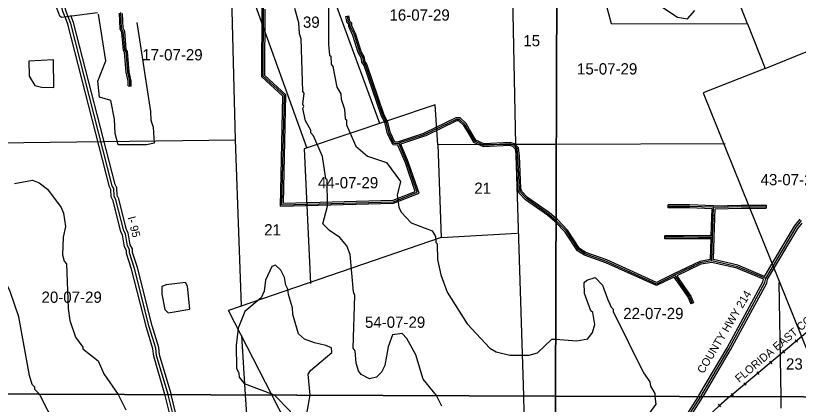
# Model space of a CAD drawing. Extents: x 418523 to 616617, y 1878279 to 2196743.
# Drawn here: x 526595 to 542235, y 2014588 to 2022361 of the extents above; entities that cross this region are included whole.
import ezdxf

# ---------------------------------------------------------------- set-up
doc = ezdxf.new("R2010")
doc.units = 0
for name, color, linetype in [('Level 1', 7, 'Continuous'), ('Level 13', 7, 'Continuous'), ('Level 14', 7, 'Continuous'), ('Level 19', 7, 'Continuous'), ('Level 2', 7, 'Continuous'), ('Level 22', 7, 'Continuous'), ('Level 23', 7, 'Continuous'), ('Level 28', 7, 'Continuous'), ('Level 31', 7, 'Continuous'), ('Level 32', 7, 'Continuous'), ('Level 34', 7, 'Continuous'), ('Level 37', 7, 'Continuous'), ('Level 5', 7, 'Continuous'), ('Level 51', 7, 'Continuous'), ('Level 63', 7, 'Continuous'), ('Level 7', 7, 'Continuous')]:
    doc.layers.add(name, color=color, linetype=linetype)

msp = doc.modelspace()

# ---------------------------------------------------------------- linework, layer by layer
at = {"layer": 'Level 1'}
for p, q in [((537418.39, 2026258.319), (538497.183, 2022204.918)), ((536474.114, 2024997.744), (536585.066, 2019783.176)), ((533873.398, 2020203.776), (532197.178, 2024780.585)), ((530679.454, 2024534.689), (532414.48, 2019714.296)), ((541221.249, 2022196.478), (540390.572, 2024333.179)), ((530880.669, 2023885.492), (530978.96, 2019877.456)), ((538497.183, 2022204.918), (541221.249, 2022196.478)), ((541221.249, 2022196.478), (541571.53, 2021301.348)), ((541571.53, 2021301.348), (542838.32, 2021820.853)), ((541571.53, 2021301.348), (540336.696, 2020817.916)), ((540336.696, 2020817.916), (542781.678, 2014739.512)), ((534979.85, 2020575.001), (532356.771, 2019694.934)), ((535028.335, 2019776.461), (534979.85, 2020575.001)), ((525596.249, 2019812.628), (530978.96, 2019877.456)), ((530978.96, 2019877.456), (531098.299, 2016555.591)), ((532356.771, 2019694.934), (532484.915, 2017005.276)), ((536585.066, 2019783.176), (535028.335, 2019776.461)), ((535028.335, 2019776.461), (535098.167, 2017925.406)), ((537397.362, 2019785.79), (536585.066, 2019783.176)), ((536585.066, 2019783.176), (536740.944, 2014756.546)), ((540770.994, 2019796.646), (537397.362, 2019785.79)), ((535098.167, 2017925.406), (536617.236, 2018012.329)), ((535098.167, 2017925.406), (530847.784, 2016464.728)), ((541845.874, 2017025.143), (541884.339, 2014741.941)), ((531716.519, 2014775.597), (530847.784, 2016464.728)), ((531104.953, 2015964.701), (531182.035, 2014777.624)), ((531182.035, 2014777.624), (531206.866, 2014395.2)), ((533016.64, 2012247.699), (531716.519, 2014775.597)), ((536740.944, 2014756.546), (536750.809, 2014438.44)), ((541884.338, 2014741.941), (541888.251, 2014509.647))]:
    msp.add_line(p, q, dxfattribs=at)
at = {"layer": 'Level 13'}
for points in [[(527643.883, 2022340.014), (527596.155, 2022464.918), (527185.708, 2024150.504), (527136.055, 2024267.416), (527128.14, 2024359.087), (527103.165, 2024375.905), (527062.075, 2024584.431), (527029.01, 2024643.098), (527013.033, 2024784.621), (526988.089, 2024809.801), (526971.856, 2024968.418), (526913.995, 2025093.724), (526610.495, 2026361.813), (526544.26, 2026536.973), (526150.316, 2028114.141), (526075.998, 2028331.153), (526035.414, 2028589.864), (526002.035, 2028648.171), (526002.275, 2028715.084), (525977.621, 2028731.901), (525887.583, 2029248.993)], [(529641.362, 2014783.466), (529412.109, 2015563.846), (529396.148, 2015714.094), (529264.505, 2016139.675), (528968.735, 2017307.703), (528869.66, 2017616.8), (528870.208, 2017683.349), (528828.635, 2017758.408), (528787.959, 2018000.386), (528754.885, 2018059.053), (528598.575, 2018676.374), (528565.56, 2018751.768), (528557.843, 2018901.625), (528524.771, 2018960.291), (527695.066, 2022206.004), (527643.883, 2022340.014)], [(530891.06, 2009931.776), (530562.618, 2011216.634), (530529.536, 2011275.297), (530307.861, 2012168.126), (530275.41, 2012410.076), (530233.713, 2012451.676), (529773.634, 2014245.765), (529642.357, 2014780.078), (529641.362, 2014783.466)]]:
    msp.add_lwpolyline(points, dxfattribs=at)
at = {"layer": 'Level 14'}
for points in [[(527587.835, 2022318.596), (527538.754, 2022447.041), (527128.568, 2024131.554), (527077.097, 2024252.746), (527070.829, 2024325.343), (527049.089, 2024339.983), (527005.07, 2024563.371), (526970.755, 2024624.256), (526955.747, 2024757.192), (526930.555, 2024782.624), (526913.185, 2024952.351), (526857.026, 2025073.972), (526553.027, 2026344.149), (526486.896, 2026519.031), (526092.723, 2028097.121), (526017.535, 2028316.674), (525977.85, 2028569.647), (525941.977, 2028632.311), (525942.16, 2028683.458), (525922.86, 2028696.623), (525820.064, 2029286.986)], [(529703.369, 2014783.23), (529700.305, 2014795.7), (529471.203, 2015575.565), (529455.196, 2015726.242), (529322.288, 2016155.915), (529026.443, 2017324.241), (528929.739, 2017625.939), (528930.338, 2017698.624), (528886.103, 2017778.49), (528845.389, 2018020.698), (528811.085, 2018081.543), (528655.525, 2018695.903), (528624.92, 2018765.797), (528617.039, 2018918.8), (528580.937, 2018982.841), (527752.346, 2022224.198), (527699.936, 2022361.421)], [(529578.755, 2014783.703), (529353.015, 2015552.126), (529337.099, 2015701.946), (529206.723, 2016123.435), (528911.028, 2017291.166), (528809.581, 2017607.661), (528810.079, 2017668.073), (528771.167, 2017738.327), (528730.53, 2017980.076), (528698.685, 2018036.562), (528541.625, 2018656.845), (528506.202, 2018737.739), (528498.647, 2018884.45), (528468.605, 2018937.741), (527637.785, 2022187.811), (527587.83, 2022318.606)], [(530832.796, 2009917.431), (530506.453, 2011194.079), (530473.267, 2011252.926), (530248.831, 2012156.876), (530218.644, 2012381.955), (530179.681, 2012420.827), (529715.438, 2014231.155), (529584.41, 2014764.456), (529578.755, 2014783.703)], [(530949.325, 2009946.117), (530618.783, 2011239.188), (530585.805, 2011297.668), (530366.89, 2012179.378), (530332.177, 2012438.196), (530287.744, 2012482.526), (529831.83, 2014260.375), (529703.369, 2014783.23)]]:
    msp.add_lwpolyline(points, dxfattribs=at)
at = {"layer": 'Level 22'}
msp.add_line((540283.959, 2014744.806), (540284.817, 2014746.266), dxfattribs=at)
for points in [[(541582.929, 2017105.978), (542194.306, 2018129.596), (542301.526, 2018263.818)], [(540284.818, 2014746.266), (540845.434, 2015699.102), (541565.87, 2017022.752), (541582.929, 2017105.978)], [(539305.633, 2013586.381), (539689.819, 2013893.905), (539907.438, 2014151.776), (540283.959, 2014744.806)]]:
    msp.add_lwpolyline(points, dxfattribs=at)
at = {"layer": 'Level 23'}
for p, q in [((540237.585, 2014746.394), (540249.827, 2014765.675)), ((540318.092, 2014723.937), (540331.156, 2014746.141))]:
    msp.add_line(p, q, dxfattribs=at)
for points in [[(541561.135, 2017147.497), (542161.358, 2018152.441), (542270.273, 2018288.784)], [(541620.752, 2017091.295), (542227.255, 2018106.753), (542312.912, 2018213.979)], [(540249.827, 2014765.675), (540810.62, 2015718.811), (541527.882, 2017036.632), (541539.161, 2017091.653)], [(540331.157, 2014746.141), (540880.249, 2015679.392), (541603.858, 2017008.872), (541620.753, 2017091.295)], [(539281.526, 2013618.32), (539661.77, 2013922.69), (539875.121, 2014175.504), (540237.584, 2014746.394)], [(539357.297, 2013576.496), (539717.868, 2013865.119), (539939.755, 2014128.049), (540318.092, 2014723.937)]]:
    msp.add_lwpolyline(points, dxfattribs=at)
at = {"layer": 'Level 31'}
for p, q in [((534762.258, 2019985.665), (534789.226, 2019995.03)), ((536472.629, 2019797.1), (535947.09, 2019765.731)), ((536660.785, 2018896.051), (536629.975, 2019554.747)), ((534618.344, 2018828.599), (534602.65, 2018874.473)), ((540523.157, 2017925.375), (540542.493, 2018528.631)), ((540508.374, 2017458.841), (540523.157, 2017925.375))]:
    msp.add_line(p, q, dxfattribs=at)
for points in [[(531916.405, 2018580.573), (531966.283, 2020764.575), (531542.629, 2021149.684), (531547.608, 2022518.503)], [(528874.296, 2020954.503), (528874.632, 2021051.237), (528833.44, 2021234.668), (528801.56, 2021635.175), (528776.67, 2021676.72), (528744.962, 2022035.404), (528711.605, 2022102.436), (528696.259, 2022427.606)], [(534255.211, 2019797.156), (534155.096, 2019805.854), (534055.621, 2020006.201), (534006.562, 2020214.745), (533923.775, 2020381.945), (533585.795, 2021375.154), (533544.506, 2021442.207), (533536.2, 2021517.15), (533470.045, 2021634.108), (533363.132, 2021976.312), (533280.378, 2022151.514), (533280.546, 2022201.699), (533247.386, 2022235.268), (533222.744, 2022352.087)], [(534789.226, 2019995.03), (535407.23, 2020293.006), (535457.3, 2020292.84)], [(535640.376, 2020071.492), (535573.562, 2020183.721), (535457.3, 2020292.84)], [(535947.09, 2019765.731), (535772.431, 2019849.585), (535640.376, 2020071.492)], [(534255.211, 2019797.156), (534271.774, 2019822.193), (534762.258, 2019985.665)], [(534602.65, 2018874.473), (534412.127, 2019429.695), (534255.211, 2019797.156)], [(536629.975, 2019554.747), (536613.985, 2019704.63), (536547.336, 2019771.761), (536472.629, 2019797.1)], [(531916.405, 2018580.573), (534142.333, 2018638.897), (534618.344, 2018828.599)], [(537392.43, 2018267.781), (537392.41, 2018267.801), (537242.596, 2018393.388), (536801.819, 2018703.576), (536685.602, 2018829.056), (536660.785, 2018896.051)], [(540542.493, 2018528.631), (540063.362, 2018545.06), (539636.475, 2018546.418)], [(540542.493, 2018528.631), (541098.095, 2018541.788), (541589.317, 2018540.245)], [(539759.183, 2017169.197), (539398.275, 2016995.062), (538399.173, 2017448.119), (537974.658, 2017599.318), (537841.502, 2017683.027), (537600.558, 2018050.381), (537392.43, 2018267.781)], [(540523.157, 2017925.375), (540242.686, 2017927.718), (539938.441, 2017928.683), (539570.177, 2017929.856)], [(540508.374, 2017458.841), (540274.984, 2017417.759), (539759.183, 2017169.197)], [(541582.929, 2017105.978), (541016.675, 2017340.865), (540508.374, 2017458.841)], [(539759.183, 2017169.197), (539935.228, 2016916.255), (540057.64, 2016739.853), (540115.537, 2016607.66)]]:
    msp.add_lwpolyline(points, dxfattribs=at)
at = {"layer": 'Level 32'}
for p, q in [((533193.39, 2022345.896), (533252.099, 2022358.28)), ((528844.295, 2020954.608), (528904.297, 2020954.399)), ((534752.417, 2020014.004), (534777.754, 2020022.803)), ((534772.1, 2019957.324), (534800.7, 2019967.256)), ((536468.555, 2019766.801), (535941.115, 2019735.319)), ((536476.704, 2019827.396), (535953.065, 2019796.141)), ((536631.035, 2018889.996), (536600.05, 2019552.453)), ((536690.535, 2018902.104), (536659.902, 2019557.041)), ((534580.718, 2018845.898), (534574.265, 2018864.761)), ((534655.97, 2018811.298), (534631.036, 2018884.183)), ((539636.38, 2018516.417), (539636.57, 2018576.418)), ((540494.112, 2017955.618), (540511.55, 2018499.672)), ((540553.143, 2017924.413), (540571.57, 2018499.31)), ((541589.411, 2018570.246), (541589.222, 2018510.245)), ((539570.082, 2017899.855), (539570.273, 2017959.856)), ((540479.161, 2017484.161), (540492.2, 2017895.63)), ((540539.14, 2017482.498), (540553.143, 2017924.424)), ((540143.017, 2016619.695), (540088.056, 2016595.624))]:
    msp.add_line(p, q, dxfattribs=at)
for points in [[(531885.693, 2018549.757), (531935.978, 2020751.58), (531512.58, 2021136.456), (531517.607, 2022518.613)], [(528844.295, 2020954.608), (528844.62, 2021047.962), (528803.702, 2021230.168), (528772.211, 2021625.786), (528747.393, 2021667.213), (528715.577, 2022027.115), (528681.935, 2022094.718), (528666.864, 2022414.076)], [(528904.297, 2020954.399), (528904.645, 2021054.513), (528863.177, 2021239.167), (528830.907, 2021644.563), (528805.947, 2021686.226), (528774.347, 2022043.694), (528741.275, 2022110.153), (528727.45, 2022403.141)], [(531947.118, 2018611.388), (531996.589, 2020777.57), (531572.678, 2021162.912), (531577.505, 2022489.783)], [(534240.034, 2019828.587), (534174.475, 2019834.284), (534084.032, 2020016.442), (534034.977, 2020224.969), (533951.539, 2020393.483), (533613.11, 2021388.012), (533573.582, 2021452.203), (533565.34, 2021526.566), (533497.729, 2021646.101), (533391.148, 2021987.245), (533310.401, 2022158.195), (533310.589, 2022213.976), (533274.922, 2022250.082), (533252.099, 2022358.28)], [(534234.689, 2019768.825), (534135.717, 2019777.424), (534027.211, 2019995.961), (533978.148, 2020204.521), (533896.011, 2020370.406), (533558.48, 2021362.296), (533515.43, 2021432.211), (533507.06, 2021507.732), (533442.361, 2021622.116), (533335.117, 2021965.381), (533250.355, 2022144.834), (533250.505, 2022189.421), (533219.85, 2022220.454), (533193.39, 2022345.896)], [(534777.753, 2020022.803), (535400.421, 2020323.028), (535469.216, 2020322.801)], [(535666.155, 2020086.838), (535597.176, 2020202.701), (535469.216, 2020322.801)], [(534800.701, 2019967.256), (535414.038, 2020262.982), (535445.385, 2020262.877)], [(535614.599, 2020056.146), (535549.948, 2020164.74), (535445.385, 2020262.877)], [(534240.035, 2019828.587), (534252.465, 2019847.381), (534752.417, 2020014.004)], [(535941.115, 2019735.319), (535751.282, 2019826.46), (535614.595, 2020056.15)], [(535953.065, 2019796.141), (535793.58, 2019872.71), (535666.158, 2020086.834)], [(534289.147, 2019794.077), (534291.083, 2019797.006), (534772.1, 2019957.324)], [(534574.274, 2018864.736), (534384.107, 2019418.921), (534234.689, 2019768.824)], [(534631.026, 2018884.21), (534440.148, 2019440.468), (534289.147, 2019794.077)], [(536600.05, 2019552.453), (536585.271, 2019690.97), (536531.018, 2019745.616), (536468.555, 2019766.801)], [(536659.902, 2019557.041), (536642.699, 2019718.29), (536563.655, 2019797.906), (536476.704, 2019827.396)], [(531885.693, 2018549.757), (534148.469, 2018609.047), (534655.97, 2018811.297)], [(531947.119, 2018611.387), (534136.197, 2018668.748), (534580.718, 2018845.899)], [(537392.29, 2018224.544), (537371.877, 2018245.866), (537224.295, 2018369.583), (536781.962, 2018680.865), (536659.541, 2018813.044), (536631.035, 2018889.996)], [(537392.557, 2018306.826), (537260.898, 2018417.193), (536821.675, 2018726.286), (536711.663, 2018845.067), (536690.536, 2018902.104)], [(540511.55, 2018499.673), (540062.8, 2018515.061), (539636.38, 2018516.417)], [(540542.654, 2018558.642), (540063.925, 2018575.058), (539636.57, 2018576.418)], [(540542.654, 2018558.642), (541097.787, 2018571.79), (541589.411, 2018570.246)], [(540571.57, 2018499.31), (541098.403, 2018511.787), (541589.222, 2018510.245)], [(539746.145, 2017196.217), (539397.88, 2017028.182), (538410.42, 2017475.96), (537987.832, 2017626.473), (537863.003, 2017704.947), (537624.134, 2018069.138), (537412.944, 2018289.736), (537392.557, 2018306.826)], [(539749.176, 2017131.058), (539398.67, 2016961.942), (538387.926, 2017420.278), (537961.484, 2017572.163), (537820.001, 2017661.107), (537576.983, 2018031.625), (537392.29, 2018224.544)], [(540492.2, 2017895.631), (540242.514, 2017897.717), (539938.345, 2017898.683), (539570.082, 2017899.855)], [(540494.112, 2017955.618), (540242.86, 2017957.719), (539938.536, 2017958.684), (539570.273, 2017959.856)], [(540479.16, 2017484.161), (540265.697, 2017446.586), (539746.159, 2017196.224)], [(540507.55, 2017428.234), (540284.27, 2017388.931), (539803.912, 2017157.449)], [(541539.161, 2017091.653), (541007.473, 2017312.202), (540507.55, 2017428.234)], [(541561.135, 2017147.497), (541025.875, 2017369.527), (540539.14, 2017482.498)], [(539749.175, 2017131.058), (539910.593, 2016899.134), (540031.33, 2016725.146), (540088.056, 2016595.624)], [(539803.912, 2017157.449), (539959.863, 2016933.376), (540083.95, 2016754.56), (540143.017, 2016619.695)]]:
    msp.add_lwpolyline(points, dxfattribs=at)
at = {"layer": 'Level 37'}
for p, q in [((542174.339, 2015882.032), (542217.598, 2015830.421)), ((541917.705, 2015666.926), (541960.965, 2015615.315)), ((541661.071, 2015451.819), (541704.33, 2015400.208)), ((541404.437, 2015236.713), (541447.696, 2015185.102)), ((541147.803, 2015021.607), (541191.063, 2014969.996)), ((540891.169, 2014806.501), (540934.429, 2014754.889)), ((540634.487, 2014591.466), (540677.73, 2014539.841))]:
    msp.add_line(p, q, dxfattribs=at)
for points in [[(551085.71, 2020718.422), (550739.265, 2020693.236), (550125.621, 2020649.553), (548242.201, 2020514.691), (548150.914, 2020508.051), (547641.895, 2020375.731), (547458.405, 2020267.905), (547214.096, 2020063.162), (546823.005, 2019735.215), (546101.487, 2019130.063), (545879.085, 2018943.447), (545642.385, 2018744.875), (544473.775, 2017765.446), (540869.835, 2014744.684)], [(540869.834, 2014744.684), (540867.779, 2014742.961), (540643.737, 2014555.291), (540225.994, 2014155.856), (540100.586, 2013989.696), (539669.592, 2013214.646), (537404.347, 2009141.999), (537362.609, 2009067.276)]]:
    msp.add_lwpolyline(points, dxfattribs=at)
at = {"layer": 'Level 5'}
for points in [[(528227.439, 2022416.839), (527510.214, 2022327.468), (527476.973, 2022352.609), (527377.785, 2022619.664)], [(529018.771, 2022222.554), (529288.128, 2020446.025), (529295.911, 2020270.931), (529345.465, 2020129.047), (529361.131, 2019812.241), (529219.278, 2019779.348), (528644.075, 2019781.181), (528586.47, 2020006.456), (528570.714, 2020289.962), (528496.886, 2020665.321), (528272.01, 2020732.769), (528239.703, 2021049.646), (528399.4, 2021457.608), (528252.38, 2022391.769)]]:
    msp.add_lwpolyline(points, dxfattribs=at)
for points in [[(527355.625, 2020927.443), (527349.085, 2021477.676), (526857.144, 2021454.27), (526864.529, 2021154.133), (526980.625, 2020962), (527113.869, 2020928.231), (527355.625, 2020927.443)], [(529641.937, 2016418.392), (530075.655, 2016492.01), (530027.136, 2016950.67), (529985.685, 2017025.831), (529602.046, 2016977.056), (529518.585, 2016943.974), (529518.097, 2016793.92), (529575.434, 2016485.313), (529641.937, 2016418.392)]]:
    msp.add_lwpolyline(points, close=True, dxfattribs=at)
at = {"layer": 'Level 63'}
for points in [[(497762.102, 2014904.337), (537381.015, 2014754.121), (537528.7, 2060211.986), (497959.304, 2060362.642), (497762.102, 2014904.337)], [(537381.015, 2014754.121), (576999.64, 2014646.963), (577097.813, 2060104.5), (537528.7, 2060211.986), (537381.015, 2014754.121)], [(497565.655, 1969446.889), (537233.896, 1969297.112), (537381.015, 2014754.121), (497762.102, 2014904.337), (497565.655, 1969446.889)], [(537233.895, 1969297.112), (576901.845, 1969190.287), (576999.639, 2014646.963), (537381.014, 2014754.121), (537233.895, 1969297.112)]]:
    msp.add_lwpolyline(points, dxfattribs=at)
at = {"layer": 'Level 7'}
for points in [[(532846.205, 2022535.276), (532843.789, 2021785.008), (532868.083, 2021568.194), (532893.024, 2021551.424), (532900.866, 2021393.04), (532934.048, 2021342.889), (533016.077, 2020934.141), (533090.681, 2020800.528), (533098.654, 2020692.126), (533164.729, 2020491.821), (533180.782, 2020300.057), (533205.694, 2020274.947), (533205.365, 2020174.915), (533395.727, 2019749.136), (533628.496, 2019548.315), (534003.237, 2019422.056), (534285.47, 2019046.011), (534217.894, 2018771.133), (534250.459, 2018529.248), (534300.151, 2018429.046), (534499.54, 2018220.024), (534915.832, 2018060.255), (534982.166, 2017943.353), (534990.108, 2017826.611), (535015.049, 2017801.53), (535022.345, 2017484.722), (535088.052, 2017176.046), (535220.331, 2016833.83), (535618.421, 2016198.989), (536067.01, 2015714.013), (536200.165, 2015638.563), (536466.702, 2015570.985), (536858.511, 2015569.739), (537025.405, 2015619.202), (537309.746, 2015893.392), (537384.715, 2015893.163)], [(539507.022, 2022538.736), (539823.113, 2022329.314), (540023.088, 2022295.316), (540165.329, 2022461.591)], [(532331.417, 2020594.574), (532357.114, 2020811.22), (532332.203, 2020844.67), (532302.254, 2021895.145), (532269.231, 2021995.276), (532253.277, 2022220.432), (532170.86, 2022504.128)], [(535007.235, 2014763.121), (535005.262, 2014767.098), (534739.54, 2015093.072), (534591.058, 2015577.072), (534408.698, 2015902.777), (534317.325, 2016003.109), (534125.49, 2015978.716), (534041.342, 2015737.259), (533973.447, 2015362.32), (533906.328, 2015229.166), (533805.967, 2015129.452), (533664.155, 2015096.57), (533497.719, 2015188.79), (533447.927, 2015255.641), (533398.403, 2015414.194), (533382.508, 2015656.02), (533341.026, 2015714.501), (533369.429, 2016764.786), (533344.646, 2016839.917), (533280.372, 2017582.044), (533214.238, 2017757.337), (533073.071, 2017924.52), (532865.124, 2018066.891), (532732.169, 2018200.732), (532824.975, 2018550.531), (532818.365, 2019084.094), (532793.424, 2019100.864), (532728.165, 2019542.884), (532546.104, 2019960.291), (532496.281, 2020018.812), (532496.45, 2020068.834), (532388.695, 2020260.927), (532331.129, 2020502.872), (532356.269, 2020544.463), (532331.417, 2020594.574)], [(526574.14, 2019004.268), (526932.837, 2019069.814), (527066.051, 2019019.334), (527232.357, 2018893.763), (527506.28, 2018526.087), (527547.573, 2018409.245), (527588.399, 2018142.349), (527546.031, 2017934.074), (527528.217, 2017575.645), (527561.14, 2017450.502), (527610.992, 2017400.311), (527641.468, 2016508.231), (527674.033, 2016266.376), (527789.662, 2015932.529), (527939.069, 2015731.966), (527938.97, 2015698.615), (528246.63, 2015455.883), (528354.188, 2015197.098), (528644.622, 2014787.671), (528644.829, 2014787.244)], [(527068.6, 2014793.221), (526977.641, 2014884.764), (526977.8, 2014934.785), (526927.948, 2014984.966), (526870.184, 2015168.56), (526657.228, 2016336.335), (526483.795, 2016845.445), (526326.475, 2017179.391), (526177.009, 2017354.943), (526077.205, 2017430.294), (525902.24, 2017464.193), (525793.839, 2017447.881), (525693.468, 2017348.177), (525634.56, 2017173.302), (525562.645, 2015556.253), (525595.897, 2015531.143), (525676.737, 2014798.497)], [(532479.342, 2014775.277), (532439.004, 2015192.227), (532489.244, 2015267.09), (532915.578, 2015624.173), (532907.536, 2015715.905), (532790.992, 2015766.285), (532566.066, 2015817.053), (532366.22, 2015892.703), (532249.875, 2016001.474), (532134.406, 2016385.301), (532126.494, 2016518.715), (532044.017, 2016785.741), (532036.005, 2016894.152), (531994.583, 2016969.304), (531970.06, 2017127.797), (531895.525, 2017269.74), (531787.45, 2017370.141), (531712.35, 2017345.36), (531586.431, 2017070.681), (531560.705, 2016854.006), (531501.925, 2016720.822), (531175.922, 2016446.761), (531041.465, 2016113.732), (530998.64, 2015763.773), (531005.538, 2015313.572), (531055.231, 2015213.371), (531063.303, 2015129.979), (531162.917, 2015004.607), (531762.415, 2014777.599), (531764.53, 2014775.416)], [(537384.715, 2015893.163), (537384.779, 2015893.163), (537809.799, 2015858.437), (538026.674, 2015899.401), (538118.803, 2016024.155), (538169.312, 2016182.38), (538128.406, 2016424.265), (538086.855, 2016457.745), (537962.926, 2016808.291), (537955.302, 2017025.036), (538005.492, 2017074.928), (538172.375, 2017124.391), (538321.941, 2016973.85), (538421.069, 2016698.415), (538495.573, 2016531.461), (538537.125, 2016489.651), (538536.985, 2016447.97), (539141.561, 2015220.558), (539266.018, 2015036.736), (539282.43, 2014953.344), (539365.304, 2014802.991), (539365.145, 2014752.97), (539365.797, 2014748.751)], [(526505.165, 2010551.354), (526830.651, 2010667.021), (526972.623, 2010749.925), (527123.263, 2010924.501), (527215.622, 2011132.616), (527224.937, 2011432.694), (527125.362, 2011574.736), (526717.857, 2011876.149), (526618.183, 2011993.191), (526643.611, 2012126.504), (526936.591, 2012492.356), (526938.352, 2013042.559), (527323.293, 2013499.815), (527407.252, 2013674.62), (527400.444, 2014149.791), (527069.045, 2014792.773), (527068.6, 2014793.221)], [(528644.829, 2014787.244), (528793.69, 2014478.766)], [(531764.53, 2014775.416), (532078.159, 2014451.465), (532078.02, 2014409.784), (532202.515, 2014242.631), (532285.778, 2014209.021), (532377.709, 2014283.755), (532419.907, 2014442.019), (532478.884, 2014772.706)], [(532478.884, 2014772.706), (532479.342, 2014775.277), (532479.342, 2014775.277)], [(535112.919, 2014549.994), (535007.235, 2014763.121)], [(539365.796, 2014748.751), (539389.627, 2014594.516), (539096.548, 2014186.983), (539054.579, 2014095.411), (539020.541, 2013878.766), (539053.793, 2013853.665), (539061.834, 2013761.933)]]:
    msp.add_lwpolyline(points, dxfattribs=at)

# ---------------------------------------------------------------- texts
at = {"layer": 'Level 19'}
msp.add_text('I- 95', height=160, rotation=284.3385278, dxfattribs=at).set_placement((528829.009, 2018327.137))
at = {"layer": 'Level 2'}
for s, p in [('16-07-29', (534064.94, 2022261.527)), ('39', (532335.265, 2022118.831)), ('15', (536740.14, 2021748.306)), ('17-07-29', (529126.233, 2021466.772)), ('15-07-29', (537812.527, 2021185.118)), ('44-07-29', (532635.781, 2018908.234)), ('43-07-29', (541480.559, 2018969.279)), ('21', (535760.634, 2018798.553)), ('21', (531561.505, 2017966.569)), ('20-07-29', (527111.725, 2016618.871)), ('22-07-29', (538736.143, 2016293.436)), ('54-07-29', (533575.077, 2016118.686)), ('23', (541988.904, 2015283.476))]:
    msp.add_text(s, height=225, dxfattribs=at).set_placement(p)
at = {"layer": 'Level 28'}
msp.add_text('COUNTY HWY 214', height=160, rotation=59.150425, dxfattribs=at).set_placement((540339.226, 2015190.254))
at = {"layer": 'Level 34'}
for s, height, rotation, p in [('GREEN ACRES EXTENSION', 25, 274.5501417, (528789.372, 2021630.789)), ('CATER ROAD', 25, 288.7920083, (533712.056, 2020965.317)), ('I- 95', 25, 284.3385278, (528088.954, 2020614.686)), ('CATER ROAD', 25, 19.1506777, (534689.245, 2019947.078)), ('CARTER ROAD', 25, 300.7555111, (535641.544, 2020045.09)), ('CARTER ROAD', 25, 272.6769083, (536627.951, 2019330.528)), ('N WASHINGTON ROAD', 24.99916, 1.355875, (540657.657, 2018518.858)), ('WASHINGTON ST', 25, 88.1631889, (540541.381, 2018103.831)), ('COUNTY HWY 214', 25, 59.150425, (541827.639, 2017491.321)), ('CARTER ROAD', 25, 25.7284278, (539927.173, 2017236.277)), ('CARTER ROAD', 24.99916, 335.6067167, (538797.189, 2017253.909)), ('CARTER ROAD', 25, 337.4701583, (541197.261, 2017252.426)), ('COUNTY HWY 214', 25, 61.4405222, (541149.777, 2016232.124))]:
    msp.add_text(s, height=height, rotation=rotation, dxfattribs=at).set_placement(p)
at = {"layer": 'Level 51'}
msp.add_text('FLORIDA EAST COAST RAILROAD', height=160, rotation=39.9683555, dxfattribs=at).set_placement((541053.38, 2015015.403))

doc.saveas('drawing.dxf')
